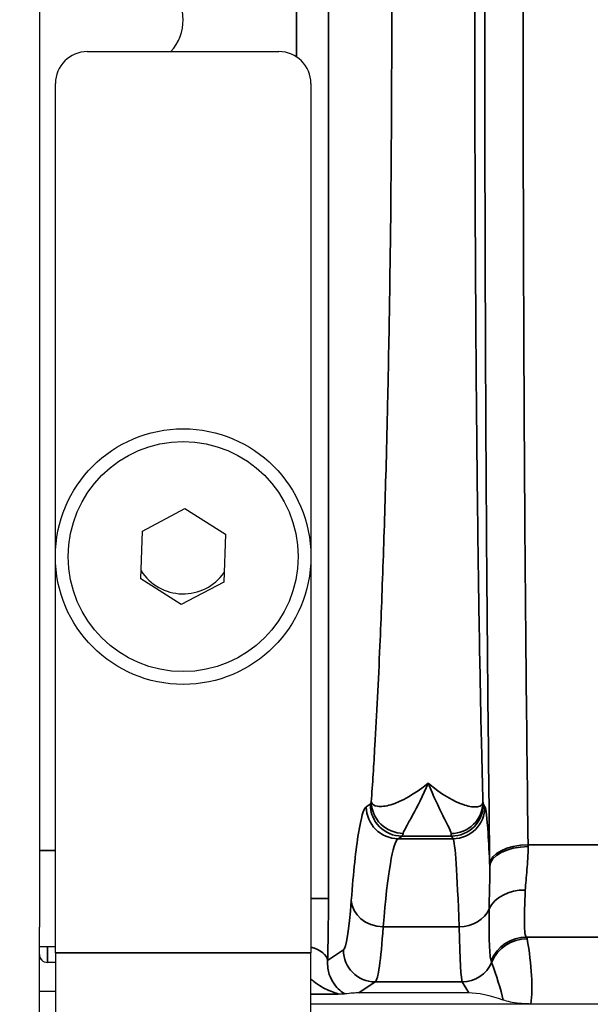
# Model space of a CAD drawing. Header units: millimetres. Extents: x 399 to 6233, y -1870 to 1602.
# Tile 628 of 656: x 5326 to 5335, y 736 to 751. Entities that reach past the tile are written whole.
import ezdxf

# ---------------------------------------------------------------- set-up
doc = ezdxf.new("R2010")
doc.units = ezdxf.units.MM
for name, color, linetype, lineweight in [('AM_5', 3, 'Continuous', 25), ('可見 (ISO)', 7, 'Continuous', 25), ('窄部可見 (ISO)', 7, 'Continuous', 35)]:
    doc.layers.add(name, color=color, linetype=linetype, lineweight=lineweight)
doc.styles.add('尺寸標註', font='romans.shx', dxfattribs={"bigfont": 'CHINESET.SHX'})
doc.dimstyles.new('CNS1$0', dxfattribs={"dimtxt": 2.5, "dimasz": 2.5, "dimexe": 1, "dimexo": 1, "dimgap": 1.5, "dimtad": 1, "dimtoh": 1, "dimdec": 1, "dimdsep": 46, "dimtxsty": '尺寸標註', "dimcen": 0, "dimclrd": 2, "dimclre": 2, "dimclrt": 1, "dimadec": 0, "dimazin": 2, "dimtp": 0.1, "dimtm": 0.1, "dimtfac": 0.71, "dimtdec": 1, "dimtmove": 0, "dimatfit": 0, "dimfxl": 0, "dimlwd": 13, "dimlwe": 13, "dimarcsym": 0})

# ---------------------------------------------------------------- blocks, each defined once
blk = doc.blocks.new('*D307')
at = {"layer": 'AM_5', "color": 2, "lineweight": 13}
for p, q in [((5314.686, 750.079), (5314.686, 719.715)), ((5530.199, 744.193), (5530.199, 719.715)), ((5317.186, 720.715), (5527.699, 720.715))]:
    blk.add_line(p, q, dxfattribs=at)
at = {"layer": 'AM_5', "color": 2, "lineweight": -2}
for points in [[(5317.186, 721.132), (5317.186, 720.298), (5314.686, 720.715)], [(5527.699, 721.132), (5527.699, 720.298), (5530.199, 720.715)]]:
    blk.add_solid(points, dxfattribs=at)
at = {"layer": 'Defpoints', "color": 0, "lineweight": -2}
for p in [(5314.686, 751.079), (5530.199, 745.193), (5530.199, 720.715)]:
    blk.add_point(p, dxfattribs=at)
at = {"layer": 'AM_5', "color": 1, "insert": (5422.443, 723.465), "char_height": 2.5, "attachment_point": 5, "style": '尺寸標註'}
blk.add_mtext('215.5', dxfattribs=at)

msp = doc.modelspace()

# ---------------------------------------------------------------- linework, layer by layer
at = {"layer": '可見 (ISO)'}
for p, q in [((5326.386, 765.279), (5326.386, 736.879)), ((5327.136, 750.579), (5330.136, 750.579)), ((5326.636, 736.479), (5326.636, 750.079)), ((5330.636, 750.079), (5330.636, 736.479)), ((5328.001, 743.079), (5328.665, 743.429)), ((5328.665, 743.429), (5329.3, 743.029)), ((5327.972, 742.329), (5328.001, 743.079)), ((5329.3, 743.029), (5329.271, 742.279)), ((5328.607, 741.929), (5327.972, 742.329)), ((5329.271, 742.279), (5328.607, 741.929)), ((5331.684, 740.579), (5331.684, 740.579)), ((5333.29, 740.579), (5333.29, 740.579)), ((5326.386, 735.129), (5326.386, 736.879)), ((5326.386, 736.579), (5326.636, 736.579)), ((5326.411, 736.379), (5326.386, 736.379)), ((5326.636, 736.479), (5326.636, 734.879)), ((5330.636, 734.879), (5330.636, 736.479)), ((5326.636, 736.329), (5326.511, 736.329)), ((5331.717, 736.329), (5331.717, 736.329)), ((5332.976, 736.329), (5332.976, 736.329)), ((5326.386, 735.879), (5326.636, 735.879)), ((5331.107, 735.879), (5331.107, 735.879)), ((5333.109, 735.853), (5331.386, 735.853)), ((5435.136, 735.679), (5330.636, 735.679))]:
    msp.add_line(p, q, dxfattribs=at)
for radius in [2, 1.8]:
    msp.add_circle((5328.636, 742.679), radius, dxfattribs=at)
for centre, radius, start, end in [((5327.886, 751.079), 0.75, 318.1897, 41.8103), ((5327.136, 750.079), 0.5, 90, 180), ((5330.136, 750.079), 0.5, 0, 90), ((5328.636, 742.879), 0.783, 212.732, 324.8759), ((5326.511, 736.454), 0.125, 180, 270)]:
    msp.add_arc(centre, radius, start, end, dxfattribs=at)
for centre, major_axis, ratio, start_param, end_param in [((5330.136, 735.519), (-1.346, -0.312), 0.087373, 3.50228, 3.818244), ((5333.608, 735.519), (0.703, -0.26), 0.296942, 1.622946, 2.465184)]:
    msp.add_ellipse(centre, major_axis=major_axis, ratio=ratio, start_param=start_param, end_param=end_param, dxfattribs=at)
for points, knots in [([(5331.168, 735.836), (5331.162, 735.835), (5331.152, 735.835), (5331.118, 735.833), (5331.092, 735.833), (5331.06, 735.832)], [0, 0, 0, 0, 0.000158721, 0.000158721, 0.000317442, 0.000317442, 0.000317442, 0.000317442]), ([(5334.081, 735.679), (5334.077, 735.679), (5334.074, 735.679), (5334.066, 735.679), (5334.063, 735.679), (5334.052, 735.679), (5334.045, 735.679), (5334.023, 735.68), (5334.01, 735.68), (5333.963, 735.682), (5333.936, 735.684), (5333.845, 735.693), (5333.792, 735.703), (5333.715, 735.72), (5333.678, 735.731), (5333.649, 735.741)], [-0.4243521, -0.4243521, -0.4243521, -0.4243521, -0.4223984, -0.4223984, -0.4202082, -0.4202082, -0.4148054, -0.4148054, -0.4006302, -0.4006302, -0.3596093, -0.3596093, -0.2177618, -0.2177618, 0, 0, 0, 0])]:
    msp.add_open_spline(points, degree=3, knots=knots, dxfattribs=at)
at = {"layer": '窄部可見 (ISO)'}
for p, q in [((5330.911, 764.826), (5330.911, 737.332)), ((5330.412, 750.496), (5330.412, 751.662)), ((5331.504, 738.765), (5331.564, 738.805)), ((5333.338, 738.805), (5333.362, 738.765)), ((5332.064, 738.305), (5332.003, 738.265)), ((5332.003, 738.265), (5332.862, 738.265)), ((5332.838, 738.305), (5332.064, 738.305)), ((5332.862, 738.265), (5332.838, 738.305)), ((5326.636, 738.079), (5326.386, 738.079)), ((5334.037, 738.169), (5335.236, 738.169)), ((5330.636, 737.332), (5330.911, 737.332)), ((5332.956, 736.886), (5331.768, 736.886)), ((5335.263, 736.724), (5334.01, 736.724)), ((5326.511, 736.329), (5326.511, 736.579)), ((5330.898, 736.36), (5331.145, 736.524)), ((5326.636, 736.479), (5330.636, 736.479)), ((5331.644, 736.025), (5331.386, 735.853)), ((5333.006, 736.025), (5331.644, 736.025)), ((5333.109, 735.853), (5333.006, 736.025)), ((5331.06, 735.832), (5330.636, 735.832))]:
    msp.add_line(p, q, dxfattribs=at)
for centre, major_axis, ratio, start_param, end_param in [((5331.56, 741.306), (0, -2.503), 0.052336, 0.034746, 0.173301), ((5332.064, 738.805), (0.277, -0.416), 0.998023, 4.125534, 5.694504), ((5332.838, 738.805), (0.429, 0.257), 0.999172, 4.17245, 5.742515), ((5333.34, 741.3), (0, -2.497), 0.020942, 6.115867, 6.2484), ((5332.003, 738.765), (0.277, -0.416), 0.998023, 4.125534, 5.694504), ((5332.862, 738.765), (0.429, 0.257), 0.999172, 4.17245, 5.742515), ((5332.059, 741.309), (0, -3.006), 0.043632, 0.034873, 0.173261), ((5332.84, 741.304), (0, -3.001), 0.017453, 6.11597, 6.248284), ((5332.019, 730.27), (0, 8), 0.055683, 0.034906, 0.596976), ((5332.856, 730.267), (0, 8.003), 0.022251, 5.686337, 6.248296), ((5334.037, 737.86), (-0.6, -0.008), 0.516344, 4.705867, 6.258728), ((5334.037, 737.827), (-0.6, -0.008), 0.525274, 4.705596, 6.258572), ((5334.085, 739.328), (-0.008, 2.509), 0.023353, 2.050802, 2.062883), ((5333.485, 739.25), (-0.008, 3.01), 0.019461, 2.050825, 2.062926), ((5333.994, 737.01), (-0.6, 0.023), 0.752166, 4.741355, 5.976479), ((5330.826, 737.234), (0.005, 1.79), 0.047447, 4.202274, 4.767122), ((5331.15, 740.227), (0.013, 3.705), 0.057031, 3.179843, 3.801886), ((5331.768, 737.3), (-0.499, 0.038), 0.826263, 0.093046, 1.634418), ((5332.956, 737.3), (0.5, 0.015), 0.826915, 4.686911, 5.921542), ((5331.649, 740.138), (-0.013, -4.117), 0.051328, 0.03821, 0.660247), ((5333.004, 740.139), (0.005, -4.117), 0.020515, 5.6231, 6.245118), ((5334.01, 736.125), (0.477, 0.364), 0.997266, 0.919263, 2.088334), ((5334.021, 736.101), (0.59, 0.11), 0.998212, 1.386797, 2.56171), ((5322.342, 736.693), (11.679, 0), 0.058758, 0.010815, 0.044766), ((5330.398, 736.36), (0.5, -0.015), 0.485876, 0.059915, 1.089373), ((5331.644, 736.524), (0.277, -0.416), 0.998023, 4.125534, 5.694504), ((5330.456, 744.149), (3.014, -7.827), 0.001618, 0.049009, 0.09405), ((5333.006, 736.524), (0.429, 0.257), 0.999172, 4.17245, 5.347743), ((5332.634, 737.144), (1.006, -2.097), 0.194686, 0.748893, 1.081948)]:
    msp.add_ellipse(centre, major_axis=major_axis, ratio=ratio, start_param=start_param, end_param=end_param, dxfattribs=at)
for points, knots in [([(5333.437, 737.86), (5333.412, 739.842), (5333.392, 741.988), (5333.379, 744.218), (5333.366, 746.449), (5333.36, 748.764), (5333.36, 751.079), (5333.36, 753.394), (5333.366, 755.709), (5333.379, 757.939), (5333.392, 760.17), (5333.412, 762.315), (5333.437, 764.298)], [2.598981, 2.598981, 2.598981, 2.598981, 2.870287, 2.870287, 2.870287, 3.141593, 3.141593, 3.141593, 3.412899, 3.412899, 3.412899, 3.684204, 3.684204, 3.684204, 3.684204]), ([(5334.037, 763.988), (5334.012, 762.052), (5333.992, 759.957), (5333.966, 755.6), (5333.96, 753.34), (5333.96, 748.818), (5333.966, 746.557), (5333.992, 742.201), (5334.012, 740.106), (5334.037, 738.169)], [2.598981, 2.598981, 2.598981, 2.598981, 2.870287, 2.870287, 3.141593, 3.141593, 3.412899, 3.412899, 3.684204, 3.684204, 3.684204, 3.684204]), ([(5331.582, 738.841), (5331.602, 739.122), (5331.621, 739.418), (5331.638, 739.723), (5331.666, 740.204), (5331.693, 740.729), (5331.717, 741.281), (5331.736, 741.732), (5331.754, 742.204), (5331.771, 742.699), (5331.788, 743.194), (5331.804, 743.715), (5331.818, 744.243), (5331.823, 744.444), (5331.828, 744.647), (5331.833, 744.852), (5331.84, 745.184), (5331.848, 745.521), (5331.854, 745.864), (5331.865, 746.418), (5331.873, 746.986), (5331.881, 747.566), (5331.895, 748.724), (5331.902, 749.896), (5331.902, 751.079), (5331.902, 752.261), (5331.895, 753.432), (5331.881, 754.592), (5331.869, 755.53), (5331.853, 756.436), (5331.833, 757.306), (5331.828, 757.511), (5331.823, 757.714), (5331.818, 757.915), (5331.804, 758.442), (5331.788, 758.963), (5331.771, 759.458), (5331.754, 759.953), (5331.736, 760.426), (5331.717, 760.877), (5331.693, 761.429), (5331.666, 761.953), (5331.638, 762.435), (5331.621, 762.739), (5331.602, 763.035), (5331.582, 763.317)], [0.0306519, 0.0306519, 0.0306519, 0.0306519, 0.0761423, 0.0761423, 0.0761423, 0.1479894, 0.1479894, 0.1479894, 0.2066581, 0.2066581, 0.2066581, 0.2653269, 0.2653269, 0.2653269, 0.287704, 0.287704, 0.287704, 0.3239956, 0.3239956, 0.3239956, 0.3826644, 0.3826644, 0.3826644, 0.5, 0.5, 0.5, 0.6173393, 0.6173393, 0.6173393, 0.7123132, 0.7123132, 0.7123132, 0.7346768, 0.7346768, 0.7346768, 0.7933455, 0.7933455, 0.7933455, 0.8520143, 0.8520143, 0.8520143, 0.9238651, 0.9238651, 0.9238651, 0.9693517, 0.9693517, 0.9693517, 0.9693517]), ([(5333.331, 763.319), (5333.323, 763.037), (5333.316, 762.74), (5333.308, 762.435), (5333.297, 761.954), (5333.287, 761.43), (5333.277, 760.879), (5333.269, 760.428), (5333.262, 759.955), (5333.255, 759.46), (5333.249, 758.966), (5333.242, 758.444), (5333.237, 757.917), (5333.235, 757.715), (5333.233, 757.512), (5333.231, 757.306), (5333.228, 756.974), (5333.225, 756.637), (5333.222, 756.295), (5333.218, 755.741), (5333.214, 755.172), (5333.212, 754.593), (5333.206, 753.434), (5333.203, 752.262), (5333.203, 751.079), (5333.203, 749.896), (5333.206, 748.724), (5333.212, 747.565), (5333.216, 746.627), (5333.223, 745.721), (5333.231, 744.852), (5333.233, 744.646), (5333.235, 744.442), (5333.237, 744.241), (5333.242, 743.713), (5333.249, 743.192), (5333.255, 742.697), (5333.262, 742.202), (5333.269, 741.729), (5333.277, 741.278), (5333.287, 740.727), (5333.297, 740.203), (5333.308, 739.723), (5333.316, 739.417), (5333.323, 739.12), (5333.331, 738.838)], [0.0305667, 0.0305667, 0.0305667, 0.0305667, 0.076192, 0.076192, 0.076192, 0.1479255, 0.1479255, 0.1479255, 0.2066049, 0.2066049, 0.2066049, 0.2652842, 0.2652842, 0.2652842, 0.2877291, 0.2877291, 0.2877291, 0.3239636, 0.3239636, 0.3239636, 0.382643, 0.382643, 0.382643, 0.5, 0.5, 0.5, 0.6173605, 0.6173605, 0.6173605, 0.7122881, 0.7122881, 0.7122881, 0.7347193, 0.7347193, 0.7347193, 0.7933987, 0.7933987, 0.7933987, 0.8520781, 0.8520781, 0.8520781, 0.9238154, 0.9238154, 0.9238154, 0.9694369, 0.9694369, 0.9694369, 0.9694369]), ([(5331.582, 738.841), (5331.591, 738.803), (5331.627, 738.78), (5331.68, 738.772), (5331.733, 738.764), (5331.806, 738.773), (5331.888, 738.797), (5332.053, 738.846), (5332.263, 738.961), (5332.473, 739.136)], [-0.00000006, -0.00000006, -0.00000006, -0.00000006, 0.000493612, 0.000493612, 0.000493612, 0.000987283, 0.000987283, 0.000987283, 0.001974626, 0.001974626, 0.001974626, 0.001974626]), ([(5332.473, 739.136), (5332.388, 738.934), (5332.302, 738.765), (5332.193, 738.565), (5332.16, 738.507), (5332.108, 738.412), (5332.088, 738.375), (5332.082, 738.349)], [-0.000011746, -0.000011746, -0.000011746, -0.000011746, 0.000902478, 0.000902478, 0.001359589, 0.001359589, 0.001816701, 0.001816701, 0.001816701, 0.001816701]), ([(5332.473, 739.136), (5332.676, 738.96), (5332.878, 738.845), (5333.037, 738.793), (5333.04, 738.792), (5333.043, 738.791), (5333.046, 738.79), (5333.123, 738.767), (5333.189, 738.758), (5333.239, 738.765), (5333.242, 738.765), (5333.244, 738.765), (5333.246, 738.766), (5333.297, 738.774), (5333.328, 738.799), (5333.331, 738.838)], [-0.000011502, -0.000011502, -0.000011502, -0.000011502, 0.000964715, 0.000964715, 0.000964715, 0.000984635, 0.000984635, 0.000984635, 0.001460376, 0.001460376, 0.001460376, 0.001482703, 0.001482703, 0.001482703, 0.001980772, 0.001980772, 0.001980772, 0.001980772]), ([(5332.831, 738.345), (5332.828, 738.371), (5332.812, 738.408), (5332.789, 738.455), (5332.766, 738.503), (5332.736, 738.56), (5332.703, 738.626), (5332.636, 738.76), (5332.553, 738.933), (5332.473, 739.136)], [0, 0, 0, 0, 0.000457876, 0.000457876, 0.000457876, 0.000914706, 0.000914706, 0.000914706, 0.001829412, 0.001829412, 0.001829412, 0.001829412]), ([(5331.582, 738.841), (5331.583, 738.713), (5331.638, 738.585), (5331.73, 738.494), (5331.822, 738.403), (5331.952, 738.35), (5332.082, 738.349)], [0, 0, 0, 0, 0.5, 0.5, 0.5, 1, 1, 1, 1]), ([(5332.831, 738.345), (5332.962, 738.346), (5333.091, 738.399), (5333.184, 738.49), (5333.276, 738.582), (5333.33, 738.71), (5333.331, 738.838)], [0, 0, 0, 0, 0.5, 0.5, 0.5, 0.9998722, 0.9998722, 0.9998722, 0.9998722]), ([(5331.269, 737.3), (5331.304, 737.747), (5331.341, 738.102), (5331.421, 738.597), (5331.462, 738.737), (5331.504, 738.765)], [4.1154126, 4.1154126, 4.1154126, 4.1154126, 4.3964475, 4.3964475, 4.6774824, 4.6774824, 4.6774824, 4.6774824]), ([(5333.362, 738.765), (5333.378, 738.737), (5333.395, 738.597), (5333.411, 738.349), (5333.42, 738.208), (5333.429, 738.033), (5333.437, 737.827)], [4.7472956, 4.7472956, 4.7472956, 4.7472956, 5.0281051, 5.0281051, 5.0281051, 5.1877931, 5.1877931, 5.1877931, 5.1877931]), ([(5334.037, 738.143), (5334.039, 738.014), (5334.03, 737.894), (5334.02, 737.78), (5334.01, 737.667), (5333.999, 737.56), (5333.994, 737.461)], [0, 0, 0, 0, 0.000446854, 0.000446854, 0.000446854, 0.000893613, 0.000893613, 0.000893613, 0.000893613]), ([(5333.428, 737.168), (5333.428, 737.276), (5333.431, 737.387), (5333.434, 737.5), (5333.437, 737.606), (5333.44, 737.714), (5333.437, 737.827)], [0, 0, 0, 0, 0.000535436, 0.000535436, 0.000535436, 0.001035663, 0.001035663, 0.001035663, 0.001035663]), ([(5333.994, 737.461), (5333.984, 737.242), (5333.977, 737.068), (5333.979, 736.942), (5333.981, 736.816), (5333.992, 736.743), (5334.01, 736.724)], [0, 0, 0, 0, 0.000987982, 0.000987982, 0.000987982, 0.001975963, 0.001975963, 0.001975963, 0.001975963]), ([(5333.458, 736.357), (5333.446, 736.391), (5333.437, 736.477), (5333.427, 736.751), (5333.427, 736.937), (5333.428, 737.168)], [0, 0, 0, 0, 0.001125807, 0.001125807, 0.002251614, 0.002251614, 0.002251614, 0.002251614]), ([(5334.021, 736.7), (5334.058, 736.497), (5334.083, 736.302), (5334.092, 736.123), (5334.101, 735.959), (5334.097, 735.809), (5334.081, 735.679)], [5.1083917, 5.1083917, 5.1083917, 5.1083917, 5.3546435, 5.3546435, 5.3546435, 5.5805076, 5.5805076, 5.5805076, 5.5805076]), ([(5330.898, 736.36), (5330.893, 736.273), (5330.906, 736.203), (5330.925, 736.143), (5330.945, 736.083), (5330.97, 736.035), (5330.999, 735.994), (5331.027, 735.954), (5331.058, 735.921), (5331.088, 735.895), (5331.118, 735.869), (5331.148, 735.849), (5331.168, 735.836)], [0, 0, 0, 0, 0.000385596, 0.000385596, 0.000385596, 0.000771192, 0.000771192, 0.000771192, 0.001156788, 0.001156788, 0.001156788, 0.001542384, 0.001542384, 0.001542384, 0.001542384]), ([(5331.06, 735.832), (5331.072, 735.833), (5331.058, 735.839), (5331.031, 735.848), (5331.029, 735.849), (5331.027, 735.849), (5331.025, 735.85), (5330.997, 735.86), (5330.96, 735.873), (5330.923, 735.889), (5330.921, 735.889), (5330.919, 735.89), (5330.917, 735.891), (5330.84, 735.925), (5330.757, 735.971), (5330.681, 736.033), (5330.666, 736.045), (5330.651, 736.058), (5330.636, 736.071)], [0, 0, 0, 0, 0.0002073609, 0.0002073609, 0.0002073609, 0.0002218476, 0.0002218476, 0.0002218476, 0.0004322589, 0.0004322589, 0.0004322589, 0.0004436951, 0.0004436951, 0.0004436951, 0.0008873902, 0.0008873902, 0.0008873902, 0.0009751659, 0.0009751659, 0.0009751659, 0.0009751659])]:
    msp.add_open_spline(points, degree=3, knots=knots, dxfattribs=at)

# ---------------------------------------------------------------- dimensions: what is measured, and where the dimension line sits
at = {"layer": 'AM_5'}
dim = msp.add_linear_dim(base=(5530.199, 720.715), p1=(5314.686, 751.079), p2=(5530.199, 745.193), dimstyle='CNS1$0', override={"dimpost": ''}, dxfattribs=at)
dim.commit()
dim.dimension.update_dxf_attribs({"geometry": '*D307', "text_midpoint": (5422.443, 723.465)})

doc.saveas('drawing.dxf')
